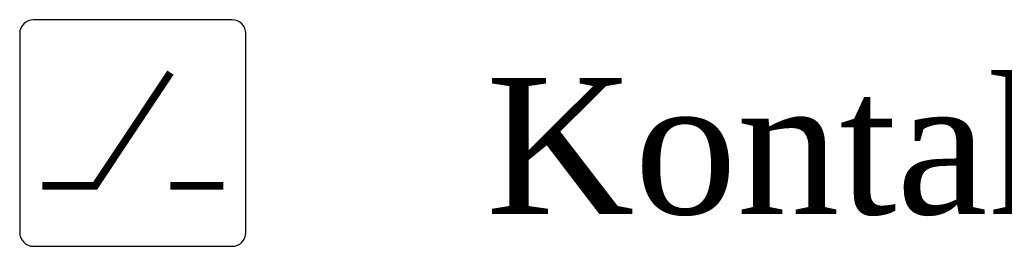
# Model space of a CAD drawing. Header units: millimetres. Extents: x -7023 to 53801, y 9849 to 33561.
# Tile 452 of 537: x 28857 to 28972, y 26433 to 26460. Entities that reach past the tile are written whole.
import ezdxf

# ---------------------------------------------------------------- set-up
doc = ezdxf.new("R2010")
doc.units = ezdxf.units.MM
doc.layers.get('0').update_dxf_attribs({"lineweight": 9})
doc.layers.add('IE_SKD', color=6, linetype='Continuous')
doc.styles.get("Standard").update_dxf_attribs({"font": 'arial.ttf'})

# ---------------------------------------------------------------- blocks, each defined once
blk = doc.blocks.new('AAT_KONTRKTRON')
blk.add_lwpolyline([(1, -8.268), (18.443, -8.268, 0.414214), (19.643, -7.068), (19.643, 10.375, 0.414214), (18.443, 11.575), (1, 11.575, 0.414214), (-0.2, 10.375), (-0.2, -7.068, 0.414214)], format="xyb", close=True)
at = {"const_width": 0.661}
for points in [[(1.784, -2.976), (6.414, -2.976), (13.028, 6.945)], [(13.028, -2.976), (17.658, -2.976)]]:
    blk.add_lwpolyline(points, dxfattribs=at)

msp = doc.modelspace()

# ---------------------------------------------------------------- block references
at = {"layer": 'IE_SKD', "xscale": 1.337600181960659, "yscale": 1.337600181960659, "zscale": 1.337600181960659}
msp.add_blockref('AAT_KONTRKTRON', (28857.18, 26444.04), dxfattribs=at)

# ---------------------------------------------------------------- texts
at = {"layer": 'IE_SKD', "color": 7, "insert": (28911.66, 26452.69), "char_height": 15.9414, "attachment_point": 1}
msp.add_mtext('{\\A1;\\fTimes New Roman|b0|i0|c238|p18;Kontaktron drzwi }', dxfattribs=at)

doc.saveas('drawing.dxf')
